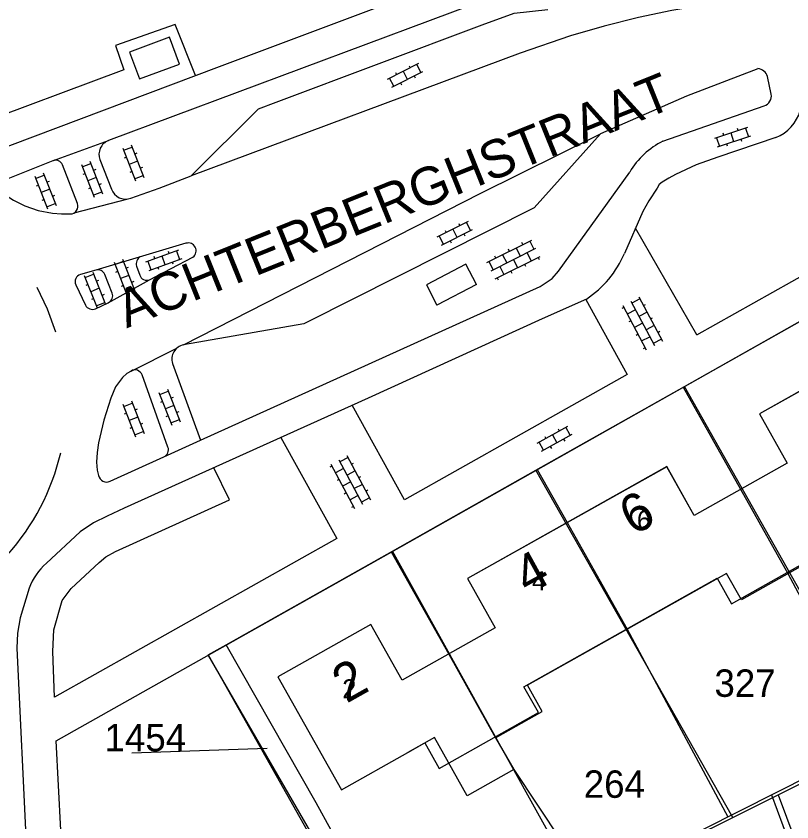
# Model space of a CAD drawing. Extents: x 148816 to 151297, y 399515 to 402500.
# Drawn here: x 150088.7 to 150139.6, y 400770.8 to 400823.7 of the extents above; entities that cross this region are included whole.
import ezdxf

# ---------------------------------------------------------------- set-up
doc = ezdxf.new("R2010")
doc.units = 0
for name, color, linetype in [('B01 Hoofdgebouw  [D] Norm', 7, 'Continuous'), ('B01 Hoofdgebouw  [T] Norm', 7, 'Continuous'), ('B01 hoofgebouw', 7, 'Continuous'), ('B03 Overig opstal  [D] Gem', 7, 'Continuous'), ('B03 Overig opstal  [T] Gem', 7, 'Continuous'), ('B07 Tussenmuur  [D] Norm', 7, 'Continuous'), ('G01 perceelsgrens', 7, 'Continuous'), ('S02 Open verharding  Norm', 7, 'Continuous'), ('T04 Haag heg  [D] Gem', 7, 'Continuous'), ('V00 Kant verharding algemeen  [T] Norm', 7, 'Continuous'), ('Z01 perceelnummer', 7, 'Continuous'), ('Z02 huisnummer', 7, 'Continuous'), ('Z02 Huisnummer  [Tekst] Norm', 7, 'Continuous'), ('Z06 straatnaam', 7, 'Continuous')]:
    doc.layers.add(name, color=color, linetype=linetype)

msp = doc.modelspace()

# ---------------------------------------------------------------- linework, layer by layer
at = {"layer": 'B01 Hoofdgebouw  [D] Norm'}
for p, q in [((150142.428, 400788.825), (150136.279, 400785.371)), ((150135.308, 400787.1), (150122.238, 400779.755)), ((150136.279, 400785.371), (150135.308, 400787.1)), ((150123.208, 400778.029), (150122.238, 400779.755)), ((150120.151, 400776.311), (150123.208, 400778.029)), ((150116.129, 400776.325), (150114.385, 400775.344)), ((150118.28, 400772.5), (150116.129, 400776.325)), ((150120.151, 400776.311), (150121.347, 400774.225)), ((150121.347, 400774.225), (150118.28, 400772.5))]:
    msp.add_line(p, q, dxfattribs=at)
at = {"layer": 'B01 Hoofdgebouw  [T] Norm'}
for p, q in [((150150.525, 400804.91), (150137.465, 400797.57)), ((150137.465, 400797.57), (150139.285, 400794.34)), ((150139.285, 400794.34), (150133.17, 400790.905)), ((150131.375, 400794.1), (150118.305, 400786.755)), ((150133.17, 400790.905), (150131.375, 400794.1)), ((150118.305, 400786.755), (150120.125, 400783.515)), ((150111.965, 400783.74), (150105.86, 400780.31)), ((150114.015, 400780.085), (150111.965, 400783.74)), ((150120.125, 400783.515), (150114.015, 400780.085)), ((150105.86, 400780.31), (150110.03, 400772.895)), ((150110.03, 400772.895), (150114.385, 400775.345))]:
    msp.add_line(p, q, dxfattribs=at)
at = {"layer": 'B01 hoofgebouw'}
for points in [[(150150.074, 400795.508), (150154.433, 400797.957), (150150.526, 400804.909), (150137.467, 400797.571), (150139.283, 400794.338), (150133.172, 400790.905), (150131.376, 400794.102), (150118.304, 400786.757), (150120.125, 400783.516), (150114.017, 400780.084), (150111.964, 400783.738), (150105.861, 400780.309), (150110.028, 400772.894), (150114.387, 400775.343)], [(150114.387, 400775.343), (150115.501, 400775.969), (150116.441, 400774.297), (150122.964, 400777.963), (150122.01, 400779.66), (150134.694, 400786.787), (150135.639, 400785.106), (150142.229, 400788.809), (150141.25, 400790.551), (150150.074, 400795.508)]]:
    msp.add_lwpolyline(points, dxfattribs=at)
at = {"layer": 'B03 Overig opstal  [D] Gem'}
for p, q in [((150118.187, 400807.388), (150115.603, 400806.031)), ((150118.884, 400806.063), (150118.187, 400807.388)), ((150115.603, 400806.031), (150116.3, 400804.706)), ((150118.884, 400806.063), (150116.3, 400804.706))]:
    msp.add_line(p, q, dxfattribs=at)
at = {"layer": 'B03 Overig opstal  [T] Gem'}
msp.add_lwpolyline([(150096.774, 400819.548), (150099.401, 400820.512), (150098.752, 400822.28), (150096.125, 400821.315), (150096.774, 400819.548)], dxfattribs=at)
at = {"layer": 'B07 Tussenmuur  [D] Norm'}
for p, q in [((150136.227, 400792.622), (150139.336, 400787.088)), ((150136.227, 400792.622), (150139.336, 400787.088)), ((150124.839, 400790.427), (150128.773, 400783.427)), ((150124.839, 400790.427), (150128.773, 400783.427)), ((150117.069, 400781.799), (150120.151, 400776.311)), ((150117.069, 400781.799), (150120.151, 400776.311))]:
    msp.add_line(p, q, dxfattribs=at)
at = {"layer": 'G01 perceelsgrens'}
for points in [[(150132.554, 400799.373), (150142.16, 400804.788)], [(150122.796, 400793.873), (150132.554, 400799.373)], [(150145.758, 400776.061), (150140.132, 400785.933), (150132.554, 400799.373)], [(150113.378, 400788.563), (150122.796, 400793.873)], [(150135.724, 400771.086), (150122.796, 400793.873)], [(150102.464, 400782.41), (150113.378, 400788.563)], [(150125.802, 400766.164), (150113.378, 400788.563)], [(150101.286, 400781.746), (150102.464, 400782.41)], [(150109.348, 400770.253), (150108.368, 400772.038), (150102.464, 400782.41)], [(150108.009, 400770.106), (150101.286, 400781.746)], [(150138.69, 400772.557), (150143.756, 400775.071), (150145.758, 400776.061)], [(150135.724, 400771.086), (150138.69, 400772.557)], [(150138.69, 400772.557), (150140.399, 400767.981), (150144.785, 400755.779), (150147.35, 400748.96)], [(150127.115, 400766.816), (150135.724, 400771.086)]]:
    msp.add_lwpolyline(points, dxfattribs=at)
at = {"layer": 'S02 Open verharding  Norm'}
for p, q in [((150113.056, 400819.541), (150115.111, 400820.575)), ((150114.463, 400820.417), (150114.53, 400820.283)), ((150115.246, 400819.971), (150114.977, 400820.507)), ((150113.326, 400819.005), (150115.38, 400820.039)), ((150113.569, 400819.967), (150113.637, 400819.833)), ((150114.083, 400820.058), (150114.353, 400819.522)), ((150114.8, 400819.747), (150114.867, 400819.613)), ((150113.46, 400819.073), (150113.19, 400819.609)), ((150113.906, 400819.297), (150113.974, 400819.163)), ((150136.689, 400816.363), (150134.507, 400815.636)), ((150136.073, 400816.158), (150136.025, 400816.3)), ((150136.547, 400816.316), (150136.737, 400815.746)), ((150134.649, 400815.683), (150134.839, 400815.114)), ((150136.879, 400815.794), (150134.697, 400815.067)), ((150135.124, 400815.841), (150135.076, 400815.984)), ((150135.788, 400815.43), (150135.598, 400815.999)), ((150136.31, 400815.446), (150136.262, 400815.588)), ((150095.67, 400815.002), (150096.504, 400812.858)), ((150095.725, 400814.862), (150096.284, 400815.08)), ((150096.23, 400815.22), (150097.063, 400813.076)), ((150135.361, 400815.13), (150135.313, 400815.272)), ((150096.605, 400814.668), (150096.465, 400814.614)), ((150092.963, 400813.928), (150093.797, 400811.784)), ((150093.018, 400813.788), (150093.577, 400814.006)), ((150093.522, 400814.146), (150094.356, 400812.002)), ((150095.906, 400814.396), (150095.766, 400814.342)), ((150096.646, 400814.148), (150096.087, 400813.93)), ((150090.462, 400813.379), (150091.296, 400811.235)), ((150093.898, 400813.594), (150093.758, 400813.54)), ((150096.269, 400813.464), (150096.129, 400813.41)), ((150096.968, 400813.736), (150096.828, 400813.682)), ((150089.903, 400813.161), (150090.737, 400811.018)), ((150089.957, 400813.021), (150090.516, 400813.239)), ((150093.199, 400813.322), (150093.059, 400813.268)), ((150093.939, 400813.074), (150093.38, 400812.856)), ((150096.45, 400812.998), (150097.009, 400813.216)), ((150090.138, 400812.555), (150089.999, 400812.501)), ((150090.837, 400812.827), (150090.698, 400812.773)), ((150093.561, 400812.39), (150093.422, 400812.336)), ((150094.26, 400812.662), (150094.121, 400812.608)), ((150090.879, 400812.307), (150090.32, 400812.089)), ((150091.2, 400811.895), (150091.06, 400811.841)), ((150093.743, 400811.924), (150094.302, 400812.142)), ((150090.501, 400811.623), (150090.361, 400811.569)), ((150090.682, 400811.158), (150091.241, 400811.375)), ((150116.317, 400809.175), (150118.371, 400810.208)), ((150116.586, 400808.639), (150118.641, 400809.672)), ((150117.344, 400809.691), (150117.613, 400809.155)), ((150117.723, 400810.05), (150117.79, 400809.916)), ((150118.507, 400809.605), (150118.237, 400810.141)), ((150116.72, 400808.706), (150116.451, 400809.242)), ((150116.83, 400809.601), (150116.897, 400809.467)), ((150118.06, 400809.38), (150118.128, 400809.246)), ((150117.167, 400808.931), (150117.234, 400808.797)), ((150119.577, 400807.491), (150122.525, 400808.974)), ((150121.944, 400808.682), (150121.877, 400808.816)), ((150122.391, 400808.906), (150122.661, 400808.37)), ((150099.339, 400808.31), (150097.176, 400807.526)), ((150098.727, 400808.089), (150098.676, 400808.23)), ((150099.198, 400808.259), (150099.402, 400807.695)), ((150119.847, 400806.955), (150122.795, 400808.438)), ((150121.051, 400808.232), (150120.983, 400808.366)), ((150121.498, 400808.457), (150121.767, 400807.921)), ((150122.484, 400807.61), (150122.214, 400808.146)), ((150095.156, 400807.372), (150095.715, 400807.589)), ((150095.661, 400807.729), (150096.495, 400805.586)), ((150097.317, 400807.578), (150097.522, 400807.013)), ((150099.543, 400807.746), (150097.381, 400806.962)), ((150097.787, 400807.748), (150097.736, 400807.889)), ((150098.462, 400807.354), (150098.257, 400807.918)), ((150119.711, 400807.558), (150119.981, 400807.022)), ((150120.158, 400807.783), (150120.09, 400807.917)), ((150120.116, 400806.419), (150123.064, 400807.902)), ((150120.604, 400808.007), (150120.874, 400807.471)), ((150121.321, 400807.696), (150121.59, 400807.16)), ((150122.93, 400807.834), (150122.998, 400807.7)), ((150095.102, 400807.512), (150095.936, 400805.368)), ((150096.037, 400807.178), (150095.897, 400807.123)), ((150098.043, 400807.043), (150097.992, 400807.184)), ((150098.983, 400807.383), (150098.932, 400807.525)), ((150120.427, 400807.247), (150120.697, 400806.711)), ((150122.037, 400807.385), (150122.104, 400807.251)), ((150093.149, 400806.653), (150093.996, 400804.515)), ((150093.204, 400806.514), (150093.762, 400806.734)), ((150093.707, 400806.874), (150094.553, 400804.735)), ((150095.338, 400806.906), (150095.198, 400806.852)), ((150096.078, 400806.657), (150095.519, 400806.44)), ((150121.144, 400806.935), (150121.211, 400806.801)), ((150093.388, 400806.049), (150093.249, 400805.993)), ((150094.086, 400806.325), (150093.946, 400806.27)), ((150095.7, 400805.974), (150095.56, 400805.92)), ((150096.399, 400806.246), (150096.259, 400806.192)), ((150120.25, 400806.486), (150120.318, 400806.352)), ((150094.13, 400805.805), (150093.572, 400805.584)), ((150095.881, 400805.508), (150096.441, 400805.726)), ((150093.756, 400805.119), (150093.617, 400805.064)), ((150094.454, 400805.395), (150094.314, 400805.34)), ((150129.017, 400804.971), (150130.567, 400802.057)), ((150129.617, 400805.12), (150129.087, 400804.838)), ((150129.546, 400805.252), (150131.097, 400802.339)), ((150093.94, 400804.654), (150094.498, 400804.875)), ((150128.558, 400804.556), (150128.425, 400804.486)), ((150128.487, 400804.689), (150130.038, 400801.776)), ((150129.322, 400804.397), (150128.793, 400804.115)), ((150129.852, 400804.679), (150129.984, 400804.749)), ((150130.087, 400804.237), (150129.557, 400803.955)), ((150130.322, 400803.796), (150130.454, 400803.866)), ((150129.027, 400803.673), (150128.895, 400803.603)), ((150129.792, 400803.514), (150129.262, 400803.232)), ((150130.557, 400803.355), (150130.027, 400803.073)), ((150129.497, 400802.791), (150129.365, 400802.72)), ((150130.791, 400802.913), (150130.924, 400802.984)), ((150129.732, 400802.349), (150130.262, 400802.631)), ((150131.026, 400802.472), (150130.497, 400802.19)), ((150129.967, 400801.908), (150129.835, 400801.837)), ((150098.612, 400799.192), (150099.446, 400797.049)), ((150098.053, 400798.975), (150098.886, 400796.831)), ((150098.107, 400798.835), (150098.666, 400799.052)), ((150098.987, 400798.641), (150098.847, 400798.586)), ((150095.682, 400798.199), (150096.515, 400796.056)), ((150095.736, 400798.059), (150096.295, 400798.277)), ((150096.241, 400798.417), (150097.075, 400796.273)), ((150098.288, 400798.369), (150098.149, 400798.314)), ((150099.029, 400798.12), (150098.47, 400797.903)), ((150095.917, 400797.594), (150095.777, 400797.539)), ((150096.616, 400797.865), (150096.476, 400797.811)), ((150099.35, 400797.709), (150099.21, 400797.654)), ((150096.658, 400797.345), (150096.099, 400797.128)), ((150098.651, 400797.437), (150098.511, 400797.382)), ((150098.832, 400796.971), (150099.391, 400797.188)), ((150096.28, 400796.662), (150096.14, 400796.607)), ((150096.979, 400796.933), (150096.839, 400796.879)), ((150122.878, 400795.643), (150124.891, 400796.756)), ((150124.25, 400796.573), (150124.322, 400796.442)), ((150125.05, 400796.158), (150124.76, 400796.684)), ((150096.461, 400796.196), (150097.02, 400796.413)), ((150123.169, 400795.118), (150125.182, 400796.231)), ((150123.375, 400796.089), (150123.447, 400795.958)), ((150123.885, 400796.2), (150124.175, 400795.674)), ((150124.613, 400795.916), (150124.685, 400795.785)), ((150123.3, 400795.19), (150123.01, 400795.716)), ((150123.738, 400795.432), (150123.81, 400795.301)), ((150109.863, 400794.557), (150111.413, 400791.643)), ((150110.463, 400794.706), (150109.933, 400794.424)), ((150110.392, 400794.838), (150111.943, 400791.925)), ((150110.698, 400794.265), (150110.83, 400794.335)), ((150109.404, 400794.142), (150109.271, 400794.072)), ((150109.333, 400794.275), (150110.884, 400791.362)), ((150110.168, 400793.983), (150109.639, 400793.701)), ((150110.933, 400793.823), (150110.403, 400793.541)), ((150111.168, 400793.382), (150111.3, 400793.452)), ((150109.873, 400793.259), (150109.741, 400793.189)), ((150110.638, 400793.1), (150110.108, 400792.818)), ((150111.403, 400792.941), (150110.873, 400792.659)), ((150110.343, 400792.377), (150110.211, 400792.306)), ((150110.578, 400791.935), (150111.108, 400792.217)), ((150111.637, 400792.499), (150111.77, 400792.57)), ((150111.872, 400792.058), (150111.343, 400791.776)), ((150110.813, 400791.494), (150110.681, 400791.423))]:
    msp.add_line(p, q, dxfattribs=at)
at = {"layer": 'T04 Haag heg  [D] Gem'}
for p, q in [((150132.454, 400799.315), (150136.227, 400792.622)), ((150122.873, 400793.914), (150124.839, 400790.427)), ((150113.286, 400788.51), (150117.069, 400781.799)), ((150139.336, 400787.088), (150145.161, 400776.046)), ((150128.773, 400783.427), (150135.381, 400771.113)), ((150101.289, 400781.747), (150107.981, 400769.876)), ((150121.347, 400774.225), (150126.408, 400766.598)), ((150138.253, 400772.562), (150146.548, 400750.058))]:
    msp.add_line(p, q, dxfattribs=at)
msp.add_lwpolyline([(150106.34, 400758.459), (150116.325, 400761.859), (150126.723, 400766.746), (150145.632, 400776.284)], dxfattribs=at)
at = {"layer": 'V00 Kant verharding algemeen  [T] Norm'}
for p, q in [((150121.762, 400821.244), (150100.171, 400813.183)), ((150138.236, 400818.554), (150137.986, 400819.703)), ((150131.132, 400815.47), (150137.766, 400817.787)), ((150091.128, 400814.194), (150094.737, 400815.5)), ((150138.541, 400815.704), (150134.727, 400814.412)), ((150091.094, 400814.182), (150087.919, 400812.895)), ((150092.703, 400811.37), (150091.713, 400813.915)), ((150094.179, 400814.258), (150094.929, 400812.307)), ((150094.179, 400814.258), (150094.929, 400812.307)), ((150133.349, 400802.744), (150151.821, 400813.123)), ((150092.479, 400810.75), (150096.036, 400811.676)), ((150133.349, 400802.744), (150129.328, 400809.763)), ((150099.825, 400808.759), (150093.909, 400807.002)), ((150096.583, 400807.27), (150096.789, 400806.672)), ((150093.909, 400807.002), (150092.898, 400806.712)), ((150094.978, 400805.494), (150094.495, 400806.714)), ((150092.594, 400806.035), (150093.23, 400804.705)), ((150093.881, 400804.47), (150094.726, 400804.862)), ((150096.217, 400800.377), (150099.234, 400801.883)), ((150098.644, 400795.388), (150096.944, 400800.126)), ((150098.371, 400794.744), (150100.769, 400795.831)), ((150094.844, 400793.143), (150098.371, 400794.744))]:
    msp.add_line(p, q, dxfattribs=at)
for points in [[(150086.732, 400814.608), (150102.018, 400820.363), (150118.823, 400826.677)], [(150123.395, 400825.729), (150121.419, 400825.4), (150120.068, 400824.983), (150094.737, 400815.5)], [(150096.199, 400811.719), (150098.073, 400812.373), (150100.171, 400813.183), (150104.584, 400817.577), (150105.739, 400818.019), (150119.274, 400823.105), (150121.375, 400823.868), (150123.569, 400824.103)], [(150133.924, 400824.411), (150131.716, 400824.033), (150129.524, 400823.572)], [(150129.524, 400823.572), (150127.282, 400823.006), (150125.06, 400822.367)], [(150100.458, 400819.776), (150099.124, 400823.114), (150095.192, 400821.745), (150095.744, 400820.149), (150085.41, 400816.284), (150079.565, 400817.887), (150077.765, 400820.134), (150073.663, 400819.244)], [(150125.06, 400822.367), (150121.762, 400821.244)], [(150137.364, 400820.221), (150132.675, 400818.426), (150127.041, 400815.954), (150122.683, 400811.088)], [(150099.664, 400802.098), (150119.124, 400812.033), (150127.041, 400815.954)], [(150134.727, 400814.412), (150133.317, 400813.907), (150131.949, 400813.267)], [(150124.272, 400806.926), (150128.948, 400813.439)], [(150131.949, 400813.267), (150131.516, 400813.029), (150131.09, 400812.78)], [(150130.747, 400812.381), (150130.196, 400811.542), (150129.803, 400810.855), (150128.603, 400808.097)], [(150131.09, 400812.78), (150130.886, 400812.609), (150130.747, 400812.381)], [(150087.839, 400812.017), (150088.506, 400811.589), (150089.245, 400811.227), (150090.126, 400810.923), (150091.056, 400810.736), (150091.656, 400810.685), (150092.237, 400810.687)], [(150122.683, 400811.088), (150107.775, 400803.574), (150107.563, 400803.477), (150099.664, 400802.099)], [(150090.858, 400767.036), (150091.773, 400767.323), (150091.302, 400776.116), (150113.142, 400788.404), (150135.302, 400800.908), (150152.489, 400810.613), (150158.669, 400787.922)], [(150094.726, 400804.862), (150097.438, 400806.368), (150100.282, 400807.858)], [(150123.074, 400805.917), (150123.852, 400806.452), (150124.272, 400806.926)], [(150091.287, 400802.922), (150090.744, 400804.448), (150090.059, 400805.862)], [(150098.932, 400800.879), (150100.769, 400795.831), (150123.074, 400805.917)], [(150126.11, 400805.101), (150123.21, 400803.797), (150111.775, 400798.602), (150095.766, 400791.374), (150094.657, 400790.852), (150093.748, 400790.417), (150092.883, 400789.825), (150090.662, 400787.761)], [(150126.061, 400805.068), (150128.778, 400800.143), (150114.177, 400791.925), (150110.732, 400798.131)], [(150096.217, 400800.377), (150095.947, 400800.208), (150095.649, 400799.955), (150095.203, 400799.338), (150094.89, 400798.586), (150094.425, 400797.149), (150094.091, 400795.664), (150094.003, 400795.036), (150093.961, 400794.4), (150093.998, 400793.881), (150094.083, 400793.519)], [(150106.041, 400796.013), (150109.721, 400789.378), (150091.191, 400778.981), (150091.085, 400781.976), (150091.15, 400783.397), (150091.689, 400785.32), (150092.293, 400786.106), (150094.131, 400787.814)], [(150095.205, 400788.538), (150102.675, 400791.932), (150101.647, 400794.029)], [(150094.131, 400787.814), (150094.573, 400788.179), (150095.205, 400788.538)], [(150089.523, 400786.121), (150088.937, 400784.177)], [(150088.937, 400784.177), (150088.761, 400783.182), (150088.727, 400782.199)], [(150088.727, 400782.199), (150089.368, 400768.884), (150089.71, 400763.652)]]:
    msp.add_lwpolyline(points, dxfattribs=at)
for centre, radius, start, end in [((150137.308, 400819.522), 0.702, 14.9857, 85.4394), ((150137.586, 400818.425), 0.663, 285.794, 11.208), ((150137.585, 400818.173), 2.648, 291.157, 344.7509), ((150095.074, 400814.602), 0.959, 110.5498, 201.0176), ((150133.606, 400810.62), 5.445, 117.0268, 148.8154), ((150091.272, 400813.743), 0.474, 21.3109, 112.0557), ((150095.867, 400812.667), 1.005, 200.9815, 289.2673), ((150092.235, 400811.189), 0.502, 270.2165, 21.1715), ((150099.981, 400808.272), 0.512, 306.0531, 107.7364), ((150122.334, 400810.779), 6.82, 303.6316, 336.84), ((150097.064, 400807.424), 0.505, 118.2507, 197.7184), ((150094.042, 400806.534), 0.487, 21.7038, 105.9447), ((150093.033, 400806.244), 0.486, 106.0648, 205.6001), ((150097.252, 400806.815), 0.485, 197.2206, 292.6403), ((150094.517, 400805.312), 0.496, 294.943, 21.5396), ((150093.674, 400804.916), 0.492, 205.5088, 294.9085), ((150099.871, 400801.145), 0.975, 102.2563, 195.8438), ((150096.479, 400799.959), 0.494, 19.7929, 122.0346), ((150098.158, 400795.214), 0.516, 294.4363, 19.6567), ((150076.534, 400798.605), 15.495, 318.3627, 346.5732), ((150094.617, 400793.643), 0.549, 193.106, 294.4084), ((150093.464, 400784.6), 4.224, 131.5467, 158.8924)]:
    msp.add_arc(centre, radius, start, end, dxfattribs=at)
at = {"layer": 'Z01 perceelnummer'}
msp.add_lwpolyline([(150096.266, 400775.321), (150105.155, 400775.635)], dxfattribs=at)

# ---------------------------------------------------------------- texts
for s, p in [('327', (150134.511, 400778.994)), ('1454', (150094.48, 400775.421)), ('264', (150125.932, 400772.367))]:
    msp.add_text(s, height=1.8, dxfattribs=at).set_placement(p)
at = {"layer": 'Z02 huisnummer'}
for s, rotation, p in [('6', 28.8208, (150129.178, 400789.555)), ('4', 28.8208, (150122.253, 400785.643)), ('2', 29.3328, (150110.356, 400778.536))]:
    msp.add_text(s, height=2.5, rotation=rotation, dxfattribs=at).set_placement(p)
at = {"layer": 'Z02 Huisnummer  [Tekst] Norm'}
for s, p in [('6', (150129.419, 400789.968)), ('4', (150122.534, 400785.978)), ('2', (150110.08, 400778.895))]:
    msp.add_text(s, height=1.25, dxfattribs=at).set_placement(p)
at = {"layer": 'Z06 straatnaam'}
msp.add_text('ACHTERBERGHSTRAAT', height=2.5, rotation=21.9717, dxfattribs=at).set_placement((150095.925, 400803.172))

doc.saveas('drawing.dxf')
